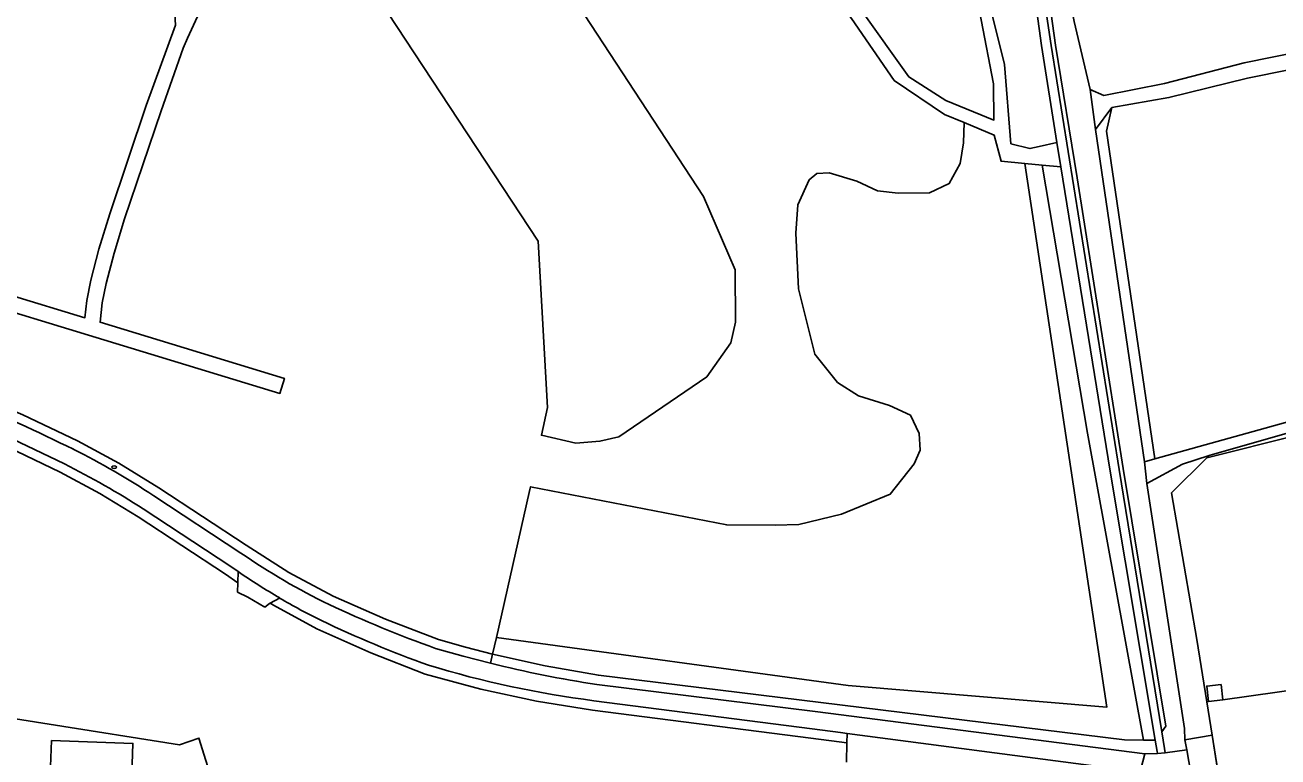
# Model space of a CAD drawing. Extents: x 140000 to 143000, y 403500 to 406000.
# Drawn here: x 141260.5 to 141500.9, y 405640.6 to 405781.1 of the extents above; entities that cross this region are included whole.
import ezdxf

# ---------------------------------------------------------------- set-up
doc = ezdxf.new("R2010")
doc.units = 0
for name, color, linetype in [('gg-afsc-erfafscheiding', 7, 'Continuous'), ('gg-afsc-muur', 7, 'Continuous'), ('gg-bbg-hoofdgebouw', 7, 'Continuous'), ('gg-bbg-overig bouwwerk', 7, 'Continuous'), ('gg-knt-onverhard', 7, 'Continuous'), ('gg-knt-verharding', 7, 'Continuous'), ('gt-grn-groengrens', 7, 'Continuous'), ('gt-grn-vlakafsluiter', 7, 'Continuous'), ('gt-grn-weggrens', 7, 'Continuous'), ('gt-symb-brandkraan', 7, 'Continuous'), ('gx-grn-maaiveld', 7, 'Continuous')]:
    doc.layers.add(name, color=color, linetype=linetype)

# ---------------------------------------------------------------- blocks, each defined once
blk = doc.blocks.new('gt0-BR')
at = {"layer": 'gt-symb-brandkraan'}
for centre, radius, start, end in [((-0.24, 0), 0.206, 107.5669, 252.4331), ((0.6, -2.66), 3, 106.892, 107.5669), ((0, -0.69), 0.938, 73.108, 106.892), ((-0.6, -2.66), 3, 72.4331, 73.108), ((0.24, 0), 0.206, 287.567, 72.4331), ((0.6, 2.66), 3, 252.4331, 253.108), ((0, 0.69), 0.938, 253.108, 286.8921), ((-0.6, 2.66), 3, 286.8921, 287.567)]:
    blk.add_arc(centre, radius, start, end, dxfattribs=at)

msp = doc.modelspace()

# ---------------------------------------------------------------- linework, layer by layer
at = {"layer": 'gg-afsc-erfafscheiding'}
msp.add_lwpolyline([(141206.84, 405658.44), (141240.03, 405650.86), (141290.15, 405642.93), (141293.84, 405644.24), (141296.51, 405635.67), (141296.76, 405621.17), (141300.09, 405596.1), (141303.28, 405590.78), (141306.45, 405586.46), (141310.07, 405579.75), (141312.46, 405569.96), (141312.12, 405560.24), (141310.21, 405556.79), (141308.01, 405556.51), (141302.64, 405556.33), (141284.46, 405557.01), (141282.43, 405554.24), (141282.02, 405553.41), (141261.77, 405552.44)], dxfattribs=at)
at = {"layer": 'gg-afsc-muur'}
for p, q in [((141488.24, 405644.78), (141487.22, 405651.22)), ((141492.95, 405615.01), (141488.24, 405644.78))]:
    msp.add_line(p, q, dxfattribs=at)
msp.add_lwpolyline([(141487.22, 405651.22), (141485.33, 405663.15), (141480.46, 405691.29), (141487.23, 405698)], dxfattribs=at)
at = {"layer": 'gg-bbg-hoofdgebouw'}
msp.add_lwpolyline([(141276.1, 405633.53), (141265.14, 405633.91), (141265.4, 405638.76), (141265.57, 405643.76), (141281.18, 405643.23), (141280.84, 405633.36)], dxfattribs=at)
at = {"layer": 'gg-bbg-overig bouwwerk'}
msp.add_line((141487.57, 405651.27), (141490.28, 405651.57), dxfattribs=at)
msp.add_lwpolyline([(141487.57, 405651.27), (141487.23, 405654.21), (141489.95, 405654.51), (141490.28, 405651.57)], dxfattribs=at)
at = {"layer": 'gg-knt-onverhard'}
msp.add_line((141487.57, 405651.27), (141487.22, 405651.22), dxfattribs=at)
at = {"layer": 'gg-knt-verharding'}
for p, q in [((141301.91, 405679.74), (141285.18, 405690.74)), ((141301.31, 405674.02), (141301.37, 405676.18)), ((141301.27, 405672.26), (141301.31, 405674.02)), ((141307.52, 405670.13), (141309.34, 405671.12)), ((141478.58, 405645.43), (141479.1, 405642.22)), ((141418.2, 405645.15), (141469.91, 405638.33)), ((141483.04, 405643.88), (141483.38, 405641.96)), ((141474.24, 405637.04), (141475.34, 405641.25)), ((141475.34, 405641.25), (141477.75, 405641.26)), ((141477.75, 405641.26), (141479.22, 405641.4)), ((141479.1, 405642.22), (141479.22, 405641.4)), ((141483.38, 405641.96), (141479.22, 405641.4))]:
    msp.add_line(p, q, dxfattribs=at)
for points in [[(141247.81, 405706.16), (141258.01, 405701.68), (141268.04, 405696.85)], [(141483.04, 405643.88), (141482.96, 405646.09), (141475.69, 405693.06)], [(141283.17, 405688.21), (141299.96, 405677.16), (141301.37, 405676.18)], [(141306.48, 405669.39), (141307.39, 405670.06), (141307.52, 405670.13)], [(141339.26, 405661.46), (141344.52, 405659.96), (141349.81, 405658.59)], [(141475.34, 405641.25), (141412.11, 405649.32), (141370.19, 405654.52)], [(141369.63, 405651.41), (141411.51, 405646.03), (141416.92, 405645.32), (141418.2, 405645.15)], [(141483.38, 405641.96), (141485.45, 405630), (141489.7, 405601.92)]]:
    msp.add_lwpolyline(points, dxfattribs=at)
for centre, radius, start, end in [((141135.83, 405431.45), 299.78, 63.4642, 67.8721), ((141208.49, 405575.83), 138.15, 56.2841, 63.6746), ((141198.91, 405558.33), 154.81, 57.0249, 63.4788), ((141373.95, 405783.79), 126.55, 235.3011, 244.1763), ((141375.43, 405784.09), 130.87, 235.5394, 239.671), ((141375.37, 405783.93), 130.72, 239.6573, 243.6518), ((141419.16, 405884.57), 236.99, 244.9529, 250.2961), ((141411.62, 405863.4), 218.03, 244.3845, 250.2404), ((141395.24, 405848.47), 198.71, 253.2313, 262.5964), ((141404.8, 405881.14), 229.24, 256.1196, 261.3157)]:
    msp.add_arc(centre, radius, start, end, dxfattribs=at)
at = {"layer": 'gt-grn-groengrens'}
for p, q in [((141350.21, 405660.34), (141350.93, 405663.53)), ((141488.24, 405644.78), (141487.22, 405651.22)), ((141418.1, 405639.61), (141418.16, 405643.34)), ((141475.09, 405643.87), (141477.32, 405643.86)), ((141477.7, 405641.65), (141477.32, 405643.86)), ((141483.04, 405643.88), (141488.24, 405644.78)), ((141477.75, 405641.26), (141477.7, 405641.65))]:
    msp.add_line(p, q, dxfattribs=at)
for points in [[(141350.14, 405811.78), (141351.07, 405808.65), (141390.66, 405748.17), (141396.73, 405734.06), (141396.8, 405724.06), (141395.93, 405720.11), (141391.29, 405713.59), (141374.39, 405702.03), (141370.79, 405701.21), (141366.18, 405700.84), (141359.57, 405702.34), (141360.7, 405707.68), (141358.94, 405739.57), (141330.12, 405783.43), (141321.21, 405793.03)], [(141469.02, 405765.25), (141479.95, 405767.14), (141495.05, 405770.84), (141526.11, 405777.15), (141530.03, 405746.15), (141533.23, 405714.39), (141526.42, 405712.42), (141517.8, 405709.88), (141506.95, 405706.09), (141477.24, 405697.81)], [(141440.66, 405762.33), (141440.55, 405758.46), (141439.92, 405754.49), (141437.82, 405750.68), (141434.05, 405748.86), (141427.99, 405748.81), (141424.03, 405749.22), (141420.11, 405751.1), (141414.74, 405752.73), (141412.39, 405752.59), (141410.96, 405751.36), (141408.77, 405746.56), (141408.36, 405741.11), (141408.89, 405730.43), (141411.99, 405717.91), (141416.4, 405712.44), (141420.42, 405709.9), (141426.33, 405708.07), (141430.37, 405706.21), (141432.06, 405702.68), (141432.2, 405699.46), (141431.09, 405696.87), (141426.48, 405691.05), (141417.16, 405687.2), (141408.93, 405685.24), (141404.38, 405685.09), (141395.11, 405685.13), (141357.47, 405692.47), (141357.23, 405691.37), (141350.93, 405663.53)], [(141350.21, 405660.34), (141344.99, 405661.7), (141339.83, 405663.17), (141329.63, 405667.09), (141319.61, 405671.49), (141311.09, 405676.04), (141302.89, 405681.25), (141286.15, 405692.26), (141278.51, 405697.01), (141270.57, 405701.26), (141260.09, 405706.24), (141249.4, 405710.83), (141237.72, 405714.86), (141225.89, 405718.21), (141198.34, 405725.83), (141153.06, 405738.52), (141134.73, 405743.4), (141122.51, 405746.05), (141110.23, 405748.34), (141100.01, 405749.88), (141089.75, 405750.97), (141079.44, 405751.83), (141069.12, 405752.37), (141036.43, 405753.7)], [(141350.93, 405663.53), (141418.43, 405654.34), (141468.03, 405650.15), (141452.31, 405754.48)], [(141301.31, 405674.02), (141298.95, 405675.67), (141282.21, 405686.68), (141274.84, 405691.18), (141267.23, 405695.25), (141257.25, 405700.04), (141247.15, 405704.48), (141235.65, 405708.44), (141223.86, 405711.75), (141219.81, 405712.85), (141219.64, 405712.9)], [(141418.16, 405643.34), (141416.68, 405643.53), (141411.28, 405644.25), (141369.38, 405649.63), (141358.61, 405651.33), (141347.93, 405653.62), (141337.26, 405656.53), (141326.83, 405660.58), (141316.5, 405665.21), (141308.18, 405669.72), (141307.52, 405670.13)], [(141490.28, 405651.57), (141542.4, 405658.96), (141555.37, 405661.18), (141554.88, 405664.05), (141563.06, 405665.01)], [(141350.21, 405660.34), (141360.3, 405658.09), (141370.5, 405656.3), (141471.45, 405643.88), (141475.09, 405643.87)], [(141494.47, 405603.08), (141492.95, 405615.01), (141488.24, 405644.78)]]:
    msp.add_lwpolyline(points, dxfattribs=at)
at = {"layer": 'gt-grn-vlakafsluiter'}
msp.add_lwpolyline([(141306.48, 405669.39), (141303.22, 405671.3), (141301.27, 405672.26)], dxfattribs=at)
at = {"layer": 'gt-grn-weggrens'}
for p, q in [((141349.81, 405658.59), (141350.21, 405660.34)), ((141418.2, 405645.15), (141418.16, 405643.34))]:
    msp.add_line(p, q, dxfattribs=at)
at = {"layer": 'gx-grn-maaiveld'}
for p, q in [((141465.84, 405761), (141464.87, 405768.68)), ((141469.02, 405765.25), (141465.84, 405761)), ((141475.26, 405697.26), (141465.84, 405761)), ((141455.05, 405757.75), (141458.45, 405758.52)), ((141459.19, 405753.84), (141458.45, 405758.52)), ((141455.62, 405754.17), (141452.31, 405754.48)), ((141455.62, 405754.17), (141459.19, 405753.84)), ((141487.23, 405698), (141504.58, 405702.38)), ((141487.71, 405698.48), (141487.23, 405698)), ((141477.24, 405697.81), (141475.26, 405697.26)), ((141475.69, 405693.06), (141475.26, 405697.26))]:
    msp.add_line(p, q, dxfattribs=at)
for points in [[(141386.26, 406000), (141387.19, 405997.07), (141390.3, 405990.19), (141395.15, 405978.4), (141396.87, 405949.45), (141397.08, 405944.37), (141398.41, 405940.77), (141400.5, 405938.91), (141403.5, 405935.63), (141406.65, 405927.73), (141423.33, 405888.62), (141429.53, 405872.83), (141438.03, 405810.83), (141443.91, 405782.08), (141446.28, 405769.76), (141446.38, 405762.81), (141437.14, 405766.57), (141430.05, 405771.12), (141420.96, 405783.86), (141405.96, 405802.74), (141397.22, 405811.53), (141376.62, 405827.62), (141366.34, 405836.64), (141363.84, 405840.16)], [(141389.41, 406000), (141390, 405998.14), (141393.06, 405991.38), (141398.11, 405979.08), (141399.87, 405949.6), (141400.06, 405944.97), (141400.96, 405942.51), (141402.61, 405941.04), (141406.09, 405937.25), (141408.88, 405930.22), (141415.19, 405915.8), (141421.63, 405901.76), (141426.19, 405889.83), (141428.89, 405882.59), (141432.29, 405874.32), (141441.89, 405804.19), (141445.32, 405785.86), (141448.38, 405773.46), (141449.65, 405758.29), (141453.28, 405757.34), (141455.05, 405757.75)], [(141418.46, 406000), (141426.44, 405954.78), (141450.11, 405814.17), (141453.07, 405794.94), (141455.52, 405777.12), (141458.45, 405758.52)], [(141420.34, 406000), (141428.62, 405952.25), (141452.06, 405814.5), (141454.71, 405795.05), (141457.36, 405777.12), (141470.41, 405695.78), (141478.58, 405645.43)], [(141478.58, 405645.43), (141479.34, 405646.52), (141471.2, 405696), (141462.34, 405751.73), (141458.2, 405777.17), (141453.02, 405814.7), (141437.95, 405904.6), (141429.16, 405955.58), (141421.15, 406000)], [(141464.87, 405768.68), (141461.76, 405781.74), (141459.06, 405795.37), (141457.65, 405807.74), (141452.84, 405836.02), (141449.59, 405853.59), (141447.18, 405867.73), (141444.14, 405884.73), (141439.6, 405912.43), (141432.98, 405955.51)], [(141440.66, 405762.33), (141436.9, 405763.87), (141427.24, 405770.43), (141419.08, 405782.33), (141404.93, 405800.68), (141396.22, 405809.36), (141375.15, 405825.51), (141366.6, 405833.22)], [(141214.08, 405739.41), (141309.4, 405710.37), (141310.26, 405713.25), (141274.9, 405724.02), (141275.31, 405727.76), (141276.04, 405731.46), (141277.57, 405737.26), (141279.59, 405743.9), (141286.58, 405764.61), (141290.86, 405776.59), (141291.65, 405778.54), (141296.59, 405789.27), (141298.84, 405795.06), (141300.52, 405800.12), (141301.62, 405803.95), (141302.61, 405807.93), (141303.52, 405812.43)], [(141464.87, 405768.68), (141467.48, 405767.55), (141479.1, 405769.86), (141494.42, 405773.78), (141526.97, 405780.38), (141560.52, 405788.18)], [(141289.38, 405781.05), (141283.75, 405765.6), (141276.73, 405744.82), (141274.68, 405738.08), (141273.11, 405732.13), (141272.35, 405728.22), (141271.98, 405724.91), (141214.88, 405742.3)], [(141729.44, 405768.36), (141721.35, 405766.01), (141701.69, 405761.45), (141673.22, 405753.81), (141649.87, 405745.86), (141561.29, 405719.38), (141526.31, 405709.98), (141512.08, 405705.69), (141507.59, 405704.13), (141487.71, 405698.48)], [(141469.02, 405765.25), (141468, 405760.71), (141477.24, 405697.81)], [(141452.31, 405754.48), (141447.74, 405754.91), (141446.45, 405759.95), (141440.66, 405762.33)], [(141475.09, 405643.87), (141464.36, 405702.72), (141455.62, 405754.17)], [(141459.19, 405753.84), (141468.67, 405695.48), (141477.32, 405643.86)], [(141487.71, 405698.48), (141482.58, 405696.83), (141475.69, 405693.06)], [(141487.22, 405651.22), (141485.33, 405663.15), (141480.46, 405691.29), (141487.23, 405698)]]:
    msp.add_lwpolyline(points, dxfattribs=at)
msp.add_arc((141149.1, 405771.73), 140.58, 3.804, 18.1172, dxfattribs=at)

# ---------------------------------------------------------------- block references
at = {"layer": 'gt-symb-brandkraan'}
msp.add_blockref('gt0-BR', (141277.59, 405696.23), dxfattribs=at)

doc.saveas('drawing.dxf')
